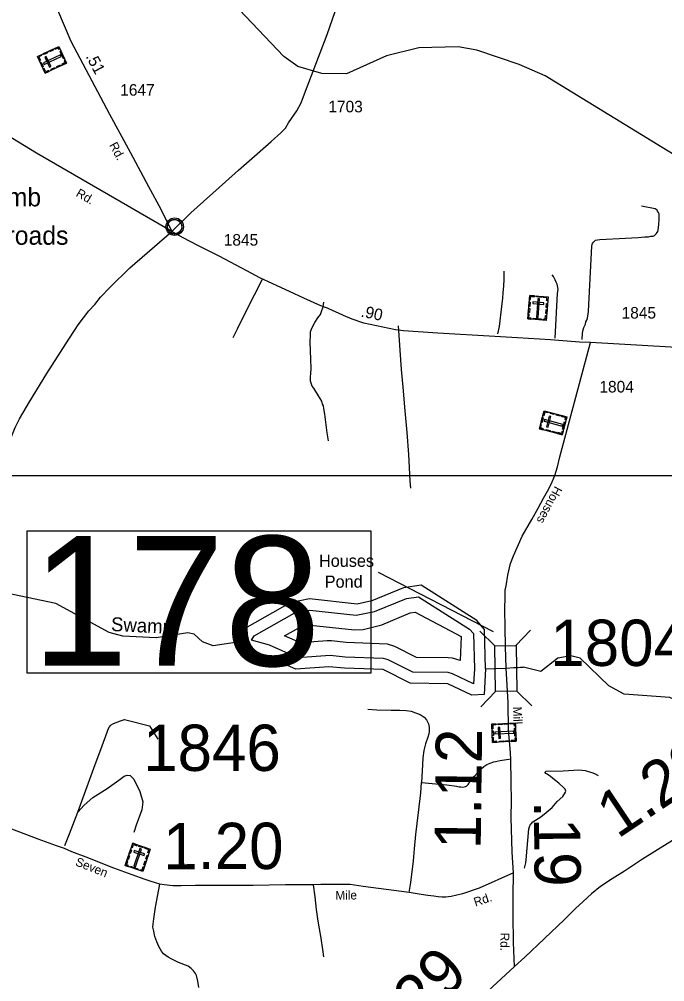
# Model space of a CAD drawing. Extents: x 2093524 to 2270757, y 289120 to 570408.
# Drawn here: x 2181373 to 2188348, y 520170 to 530559 of the extents above; entities that cross this region are included whole.
import ezdxf

# ---------------------------------------------------------------- set-up
doc = ezdxf.new("R2010")
doc.units = 0
for name, color, linetype in [('Exist Civil Demographics Community CELL', 7, 'Continuous'), ('Exist Civil Demographics Community Label', 7, 'Continuous'), ('Exist Cultural Cemetery CELL', 7, 'Continuous'), ('Exist Hydrographic Buffer Line', 7, 'Continuous'), ('Exist Hydrographic Creek Single Shore', 7, 'Continuous'), ('Exist Hydrographic Lake Shore', 7, 'Continuous'), ('Exist Hydrographic Pond Under 1500 Sq Ft Label', 7, 'Continuous'), ('Exist Hydrographic Swamp Label', 7, 'Continuous'), ('Exist Road Non-System Type 51', 7, 'Continuous'), ('Exist Road Secondary Mileage Hundredths English Label', 7, 'Continuous'), ('Exist Road Secondary Structure Standard Bridge CELL', 7, 'Continuous'), ('Exist Road Secondary Structure Standard Bridge Number Label', 7, 'Continuous'), ('Exist Road Secondary Type 51 Attributed', 7, 'Continuous'), ('Exist Road Secondary Type 51 Label', 7, 'Continuous'), ('Exist Road Secondary Type 51 Number Label', 7, 'Continuous'), ('Map Preparation Inset Cut Line', 7, 'Continuous')]:
    doc.layers.add(name, color=color, linetype=linetype)

msp = doc.modelspace()

# ---------------------------------------------------------------- linework, layer by layer
at = {"layer": 'Exist Civil Demographics Community CELL'}
msp.add_lwpolyline([(2182975, 528332), (2182976, 528338), (2182978, 528344), (2182981, 528351), (2182984, 528357), (2182987, 528363), (2182991, 528368), (2182995, 528372), (2182999, 528377), (2183005, 528381), (2183010, 528385), (2183015, 528388), (2183020, 528390), (2183026, 528393), (2183031, 528395), (2183036, 528396), (2183040, 528396), (2183045, 528397), (2183051, 528397), (2183055, 528397), (2183061, 528397), (2183066, 528396), (2183071, 528395), (2183076, 528394), (2183081, 528392), (2183088, 528389), (2183094, 528386), (2183099, 528382), (2183104, 528378), (2183107, 528375), (2183112, 528370), (2183115, 528366), (2183118, 528361), (2183122, 528356), (2183124, 528351), (2183126, 528346), (2183128, 528341), (2183129, 528336), (2183130, 528330), (2183131, 528326), (2183131, 528320), (2183131, 528314), (2183130, 528308), (2183129, 528303), (2183128, 528297), (2183126, 528291), (2183123, 528286), (2183120, 528280), (2183117, 528274), (2183114, 528270), (2183109, 528265), (2183104, 528260), (2183099, 528256), (2183094, 528252), (2183090, 528250), (2183083, 528247), (2183076, 528244), (2183070, 528242), (2183063, 528241), (2183059, 528241), (2183054, 528240), (2183049, 528240), (2183044, 528241), (2183039, 528242), (2183033, 528243), (2183028, 528244), (2183023, 528246), (2183018, 528248), (2183015, 528250), (2183008, 528254), (2183002, 528259), (2182997, 528263), (2182993, 528268), (2182990, 528272), (2182987, 528276), (2182983, 528283), (2182981, 528287), (2182979, 528291), (2182977, 528299), (2182975, 528306), (2182974, 528311), (2182974, 528317), (2182974, 528322), (2182974, 528329)], close=True, dxfattribs=at)
for centre, radius in [((2183053, 528320), 94.3), ((2183052, 528320), 76.7)]:
    msp.add_circle(centre, radius, dxfattribs=at)
at = {"layer": 'Exist Cultural Cemetery CELL'}
for points in [[(2181654, 529978), (2181570, 530158), (2181800, 530266), (2181885, 530086)], [(2181609, 530176), (2181614, 530166), (2181585, 530152), (2181602, 530116), (2181592, 530111), (2181570, 530158)], [(2181635, 530089), (2181643, 530072), (2181826, 530158), (2181818, 530175)], [(2181680, 530197), (2181641, 530179), (2181636, 530189), (2181675, 530207)], [(2181740, 530225), (2181700, 530207), (2181696, 530217), (2181735, 530235)], [(2181814, 530236), (2181804, 530231), (2181794, 530251), (2181758, 530234), (2181753, 530244), (2181800, 530266)], [(2181850, 530133), (2181814, 530210), (2181824, 530215), (2181860, 530138)], [(2181623, 530045), (2181601, 530091), (2181611, 530096), (2181633, 530049)], [(2181699, 530043), (2181716, 530051), (2181665, 530158), (2181649, 530150)], [(2181822, 530056), (2181782, 530038), (2181778, 530048), (2181817, 530066)], [(2181871, 530116), (2181860, 530111), (2181870, 530091), (2181833, 530074), (2181838, 530064), (2181885, 530086)], [(2181694, 529996), (2181689, 530006), (2181660, 529993), (2181642, 530029), (2181632, 530025), (2181654, 529978)], [(2181761, 530028), (2181722, 530009), (2181717, 530019), (2181756, 530038)], [(2186889, 527578), (2187087, 527563), (2187067, 527309), (2186869, 527325)], [(2186885, 527535), (2186897, 527534), (2186899, 527566), (2186940, 527563), (2186941, 527574), (2186889, 527578)], [(2186880, 527461), (2186883, 527505), (2186894, 527504), (2186891, 527460)], [(2186924, 527507), (2186923, 527489), (2187040, 527479), (2187042, 527498)], [(2186995, 527541), (2186977, 527542), (2186961, 527340), (2186979, 527338)], [(2186963, 527573), (2187014, 527568), (2187013, 527557), (2186962, 527561)], [(2187084, 527519), (2187073, 527520), (2187075, 527552), (2187035, 527556), (2187036, 527567), (2187087, 527563)], [(2187067, 527448), (2187070, 527491), (2187082, 527490), (2187078, 527447)], [(2186902, 527322), (2186903, 527334), (2186881, 527335), (2186884, 527376), (2186873, 527376), (2186869, 527325)], [(2186874, 527394), (2186878, 527438), (2186889, 527437), (2186886, 527393)], [(2187062, 527382), (2187065, 527425), (2187076, 527424), (2187073, 527381)], [(2186927, 527332), (2187012, 527325), (2187011, 527313), (2186926, 527320)], [(2187034, 527311), (2187035, 527323), (2187057, 527321), (2187060, 527361), (2187071, 527361), (2187067, 527309)], [(2186993, 526139), (2187044, 526331), (2187290, 526267), (2187240, 526074)], [(2187086, 526320), (2187083, 526310), (2187052, 526318), (2187042, 526278), (2187031, 526281), (2187044, 526331)], [(2187012, 526210), (2187025, 526261), (2187036, 526258), (2187023, 526208)], [(2187049, 526237), (2187045, 526219), (2187241, 526167), (2187246, 526186)], [(2187070, 526161), (2187088, 526156), (2187117, 526270), (2187099, 526275)], [(2187154, 526291), (2187112, 526302), (2187115, 526313), (2187156, 526302)], [(2187217, 526274), (2187175, 526285), (2187178, 526296), (2187220, 526285)], [(2187282, 526235), (2187271, 526238), (2187276, 526259), (2187237, 526269), (2187240, 526280), (2187290, 526267)], [(2187035, 526128), (2187038, 526139), (2187007, 526147), (2187017, 526186), (2187007, 526189), (2186993, 526139)], [(2187107, 526109), (2187065, 526120), (2187068, 526131), (2187110, 526120)], [(2187243, 526133), (2187265, 526215), (2187276, 526212), (2187254, 526130)], [(2187172, 526092), (2187130, 526103), (2187133, 526114), (2187175, 526103)], [(2187248, 526106), (2187237, 526109), (2187231, 526088), (2187192, 526098), (2187190, 526087), (2187240, 526074)], [(2186488, 522753), (2186478, 522951), (2186733, 522964), (2186743, 522765)], [(2186522, 522954), (2186522, 522942), (2186490, 522941), (2186492, 522900), (2186481, 522900), (2186478, 522952)], [(2186554, 522797), (2186573, 522798), (2186567, 522915), (2186548, 522914)], [(2186595, 522946), (2186552, 522944), (2186551, 522955), (2186595, 522957)], [(2186661, 522949), (2186618, 522947), (2186617, 522958), (2186661, 522961)], [(2186734, 522931), (2186723, 522930), (2186722, 522952), (2186681, 522950), (2186681, 522962), (2186733, 522964)], [(2186728, 522822), (2186724, 522907), (2186735, 522907), (2186740, 522823)], [(2186485, 522827), (2186482, 522878), (2186493, 522879), (2186496, 522827)], [(2186532, 522755), (2186531, 522766), (2186499, 522764), (2186497, 522805), (2186486, 522804), (2186488, 522753)], [(2186512, 522863), (2186513, 522844), (2186716, 522854), (2186715, 522873)], [(2186741, 522798), (2186729, 522798), (2186731, 522776), (2186690, 522774), (2186691, 522763), (2186743, 522765)], [(2186606, 522758), (2186562, 522756), (2186562, 522768), (2186605, 522770)], [(2186673, 522762), (2186630, 522760), (2186629, 522771), (2186672, 522773)], [(2182599, 521665), (2182788, 521601), (2182707, 521360), (2182518, 521424)], [(2182585, 521624), (2182596, 521620), (2182606, 521651), (2182645, 521638), (2182648, 521648), (2182599, 521665)], [(2182562, 521554), (2182576, 521595), (2182586, 521591), (2182572, 521550)], [(2182616, 521587), (2182610, 521570), (2182722, 521532), (2182728, 521550)], [(2182693, 521602), (2182675, 521608), (2182611, 521416), (2182628, 521410)], [(2182669, 521641), (2182719, 521625), (2182715, 521614), (2182666, 521631)], [(2182774, 521560), (2182763, 521564), (2182774, 521594), (2182735, 521607), (2182739, 521618), (2182788, 521601)], [(2182549, 521413), (2182553, 521424), (2182532, 521431), (2182545, 521469), (2182534, 521473), (2182518, 521424)], [(2182540, 521490), (2182554, 521531), (2182565, 521527), (2182551, 521486)], [(2182719, 521432), (2182733, 521473), (2182743, 521470), (2182730, 521429)], [(2182740, 521495), (2182754, 521536), (2182765, 521532), (2182751, 521491)], [(2182576, 521416), (2182656, 521389), (2182653, 521378), (2182572, 521405)], [(2182675, 521371), (2182679, 521382), (2182700, 521375), (2182713, 521413), (2182723, 521409), (2182707, 521360)]]:
    msp.add_lwpolyline(points, close=True, dxfattribs=at)
at = {"layer": 'Exist Hydrographic Buffer Line'}
for points in [[(2186283, 523387), (2186056, 523495), (2186006, 523507), (2185626, 523512), (2185359, 523646), (2185309, 523659), (2184896, 523674), (2184732, 523690), (2184384, 523666), (2184077, 523802), (2183883, 523857), (2183911, 523903), (2184343, 524147), (2184514, 524181), (2185012, 524127), (2185210, 524166), (2185556, 524306), (2185688, 524324), (2186238, 523977), (2186283, 523927), (2186292, 523548), (2186283, 523387)], [(2186136, 523639), (2186053, 523663), (2186008, 523667), (2185665, 523671), (2185430, 523789), (2185353, 523815), (2184906, 523833), (2184748, 523849), (2184701, 523850), (2184412, 523829), (2184240, 523905), (2184400, 523995), (2184521, 524020), (2184995, 523968), (2185088, 523973), (2185246, 524010), (2185290, 524024), (2185598, 524151), (2185652, 524158), (2186148, 523896), (2186136, 523639)]]:
    msp.add_lwpolyline(points, dxfattribs=at)
at = {"layer": 'Exist Hydrographic Creek Single Shore'}
for points in [[(2186775, 530070), (2186316, 530226), (2186115, 530260), (2185691, 530249), (2185341, 530164), (2184910, 529969), (2184643, 529975), (2184384, 530049), (2184233, 530157), (2183613, 530812), (2183554, 530854)], [(2189713, 528934), (2189530, 528991), (2188738, 529003), (2188496, 529067), (2187057, 529949), (2186775, 530070)], [(2183752, 523839), (2183470, 523795), (2183353, 523837), (2183262, 523921), (2183194, 523936), (2182853, 523883), (2182494, 523900), (2182345, 523939), (2181769, 524253), (2180921, 524430)], [(2189314, 522917), (2188662, 523120), (2188403, 523237), (2187911, 523273), (2187744, 523365), (2187433, 523663), (2187334, 523688), (2187193, 523662), (2187009, 523518), (2186821, 523564)], [(2186412, 523546), (2186634, 523554)], [(2186634, 523554), (2186716, 523560), (2186763, 523563)], [(2186763, 523563), (2186789, 523564), (2186820, 523564)]]:
    msp.add_lwpolyline(points, dxfattribs=at)
at = {"layer": 'Exist Hydrographic Lake Shore'}
for points in [[(2186412, 523546), (2186401, 523973), (2186318, 524070), (2185716, 524449), (2185524, 524423), (2185183, 524283), (2185026, 524246), (2184508, 524303), (2184301, 524261), (2183835, 523998), (2183752, 523908), (2183752, 523839)], [(2186412, 523546), (2186397, 523271), (2186263, 523264), (2186004, 523387), (2185596, 523392), (2185304, 523539), (2184888, 523554), (2184720, 523570), (2184362, 523545), (2184028, 523692), (2183820, 523733), (2183752, 523839)]]:
    msp.add_lwpolyline(points, dxfattribs=at)
at = {"layer": 'Exist Road Non-System Type 51'}
for points in [[(2187456, 527102), (2187460, 527170), (2187466, 527208), (2187474, 527232), (2187491, 527268), (2187495, 527292), (2187505, 527312), (2187513, 527334), (2187517, 527358), (2187519, 527374), (2187524, 527408), (2187561, 528110), (2187565, 528126), (2187567, 528140), (2187579, 528154), (2187589, 528164), (2187601, 528174), (2187623, 528178), (2187645, 528181), (2187923, 528197), (2188061, 528204), (2188134, 528210), (2188171, 528212), (2188197, 528216), (2188223, 528217), (2188236, 528223), (2188246, 528233), (2188256, 528241), (2188266, 528257), (2188272, 528269), (2188278, 528287), (2188284, 528341), (2188287, 528405), (2188289, 528431), (2188287, 528457), (2188281, 528473), (2188271, 528489), (2188265, 528497), (2188255, 528507), (2188244, 528511), (2188098, 528542)], [(2186546, 527164), (2186561, 527242), (2186586, 527460), (2186597, 527550), (2186603, 527606), (2186611, 527681), (2186613, 527750), (2186612, 527838)], [(2187163, 527116), (2187191, 527598), (2187195, 527644), (2187193, 527664), (2187184, 527700), (2187176, 527722), (2187164, 527746), (2187146, 527782), (2187130, 527799)], [(2183685, 527125), (2183732, 527218), (2183828, 527415), (2184002, 527754)], [(2184713, 526007), (2184700, 526096), (2184676, 526296), (2184663, 526358), (2184659, 526385), (2184651, 526404), (2184642, 526436), (2184606, 526493), (2184555, 526577), (2184539, 526599), (2184524, 526640), (2184522, 526654), (2184519, 526698), (2184523, 526734), (2184527, 526788), (2184524, 526890), (2184516, 527074), (2184519, 527154), (2184520, 527186), (2184536, 527226), (2184567, 527284), (2184601, 527335), (2184627, 527371), (2184640, 527405), (2184656, 527454), (2184663, 527504)], [(2185603, 525496), (2185598, 525578), (2185581, 525860), (2185563, 526097), (2185544, 526331), (2185521, 526587), (2185503, 526780), (2185472, 527248)], [(2185140, 523111), (2185237, 523106), (2185391, 523102), (2185485, 523101), (2185555, 523097), (2185608, 523091), (2185654, 523074), (2185705, 523055), (2185748, 523025), (2185773, 522996), (2185794, 522952), (2185801, 522918), (2185802, 522872), (2185799, 522847), (2185789, 522810), (2185762, 522739), (2185745, 522665), (2185733, 522588), (2185731, 522512), (2185721, 522320)], [(2181867, 521642), (2181917, 521765), (2182006, 522001), (2182178, 522474), (2182269, 522716), (2182322, 522862), (2182334, 522896), (2182349, 522921), (2182356, 522931), (2182366, 522943), (2182392, 522958), (2182467, 522987), (2182512, 523002), (2182782, 522932), (2182871, 522788)], [(2185721, 522320), (2185835, 522310), (2185994, 522294), (2186099, 522279), (2186125, 522275), (2186145, 522272), (2186162, 522271), (2186179, 522272), (2186194, 522277), (2186205, 522282), (2186224, 522299), (2186243, 522326), (2186294, 522387), (2186320, 522421), (2186363, 522467), (2186394, 522494), (2186425, 522513), (2186461, 522530), (2186503, 522543), (2186569, 522558), (2186685, 522576)], [(2182006, 522001), (2182074, 522074), (2182168, 522157), (2182323, 522257), (2182450, 522345), (2182506, 522390), (2182539, 522401), (2182572, 522395), (2182611, 522357), (2182677, 522224), (2182710, 522113), (2182699, 522025), (2182638, 521859), (2182611, 521781)], [(2186832, 521394), (2186846, 521452), (2186851, 521484), (2186879, 521820), (2186885, 521840), (2186897, 521870), (2186907, 521878), (2186923, 521894), (2187010, 521951), (2187066, 521997), (2187133, 522052), (2187187, 522116), (2187246, 522170), (2187276, 522217), (2187280, 522225), (2187276, 522237), (2187272, 522247), (2187256, 522262), (2187204, 522312), (2187158, 522350), (2187113, 522386), (2187077, 522411), (2187063, 522419), (2187057, 522427), (2187055, 522433), (2187059, 522437), (2187065, 522441), (2187251, 522448), (2187367, 522455), (2187418, 522457), (2187456, 522454), (2187489, 522450), (2187536, 522436), (2187571, 522423), (2187597, 522413), (2187627, 522397)], [(2185588, 521132), (2185606, 521242), (2185633, 521473), (2185645, 521606), (2185660, 521760), (2185689, 521995), (2185712, 522210), (2185721, 522320)], [(2183312, 520106), (2183304, 520177), (2183290, 520237), (2183278, 520258), (2183255, 520287), (2183230, 520313), (2183197, 520338), (2183094, 520379), (2183023, 520415), (2182982, 520435), (2182933, 520472), (2182910, 520499), (2182883, 520550), (2182861, 520600), (2182839, 520659), (2182826, 520717), (2182818, 520758), (2182819, 520791), (2182826, 520849), (2182846, 520973), (2182891, 521222)], [(2184663, 520437), (2184654, 520516), (2184635, 520639), (2184602, 520824), (2184586, 520951), (2184572, 521085), (2184553, 521216)]]:
    msp.add_lwpolyline(points, dxfattribs=at)
at = {"layer": 'Exist Road Secondary Structure Standard Bridge CELL'}
for p, q in [((2186512, 523797), (2186350, 523954)), ((2186739, 523800), (2186896, 523963)), ((2186362, 523138), (2186519, 523301)), ((2186913, 523147), (2186751, 523305))]:
    msp.add_line(p, q, dxfattribs=at)
msp.add_lwpolyline([(2186519, 523301), (2186511, 523797), (2186743, 523800), (2186751, 523305)], close=True, dxfattribs=at)
at = {"layer": 'Exist Road Secondary Structure Standard Bridge Number Label'}
msp.add_line((2186496, 523948), (2185254, 524588), dxfattribs=at)
msp.add_lwpolyline([(2181457, 525037), (2185173, 525037), (2185173, 523501), (2181457, 523501)], close=True, dxfattribs=at)
at = {"layer": 'Exist Road Secondary Type 51 Attributed'}
for points in [[(2181786, 530662), (2181930, 530321), (2182060, 530077), (2182350, 529534), (2182571, 529126), (2182771, 528752), (2182904, 528508), (2183021, 528268)], [(2183021, 528268), (2183228, 528468), (2183600, 528804), (2183743, 528930), (2183944, 529106), (2184096, 529241), (2184199, 529332), (2184249, 529383), (2184284, 529441), (2184371, 529570), (2184420, 529655), (2184455, 529753), (2184700, 530396), (2184788, 530644)], [(2183021, 528268), (2181561, 529112), (2180826, 529560), (2180324, 529869), (2180125, 529965), (2179940, 529971), (2179830, 530008), (2179710, 530051), (2179602, 530060), (2179287, 530087), (2178809, 530195), (2178686, 530240), (2178291, 530303), (2177860, 530371), (2177760, 530387), (2176927, 530456)], [(2180921, 524430), (2181003, 524898), (2181073, 525158), (2181174, 525611), (2181197, 525705), (2181247, 525927), (2181276, 526016), (2181299, 526080), (2181330, 526154), (2181375, 526245), (2181484, 526430), (2181672, 526734), (2181877, 527056), (2182009, 527260), (2182125, 527411), (2182188, 527480), (2182252, 527559), (2182355, 527666), (2182567, 527876), (2183021, 528268)], [(2187546, 527068), (2187426, 527075), (2187113, 527100), (2186758, 527119), (2186513, 527135), (2185896, 527172), (2185525, 527196), (2185437, 527207), (2185098, 527278), (2184972, 527322), (2184877, 527363), (2184823, 527388), (2184764, 527410), (2184703, 527439), (2184633, 527464), (2184447, 527547), (2184292, 527619), (2184068, 527723), (2183973, 527768), (2183831, 527845), (2183532, 528001), (2183302, 528116), (2183143, 528201), (2183021, 528268)], [(2186634, 523554), (2186629, 523789), (2186625, 523992), (2186621, 524187), (2186623, 524329), (2186625, 524395), (2186633, 524442), (2186652, 524558), (2186682, 524683), (2186712, 524766), (2186809, 524980), (2186912, 525159), (2186981, 525283), (2187039, 525388), (2187082, 525466), (2187119, 525540), (2187161, 525635), (2187190, 525729), (2187213, 525837), (2187546, 527068)], [(2190026, 526927), (2187546, 527068)], [(2186712, 521347), (2186701, 521567), (2186689, 521941), (2186692, 522127), (2186688, 522319), (2186685, 522576), (2186677, 522687), (2186660, 522887), (2186656, 523184), (2186634, 523554)], [(2189538, 522399), (2189031, 522075), (2188404, 521677), (2188109, 521493), (2187914, 521365), (2187781, 521279), (2187655, 521196), (2187556, 521117), (2187466, 521037), (2187385, 520960), (2187260, 520839), (2186838, 520436), (2186725, 520335)], [(2186712, 521347), (2186343, 521179), (2186163, 521118), (2186040, 521090), (2186010, 521087), (2185982, 521084), (2185940, 521084), (2185899, 521086), (2185853, 521093), (2185789, 521102), (2185717, 521113), (2185588, 521132), (2185088, 521198), (2184949, 521218), (2184881, 521221), (2184799, 521221), (2184631, 521220), (2184543, 521216), (2184251, 521215), (2183900, 521208), (2183545, 521208), (2183276, 521207), (2183122, 521205), (2183032, 521206), (2182940, 521214), (2182892, 521223), (2182845, 521237), (2182786, 521257), (2182734, 521275), (2182592, 521323), (2182395, 521397), (2182096, 521516), (2181942, 521571), (2181861, 521607), (2181774, 521638), (2181576, 521709), (2181379, 521785), (2181207, 521850)], [(2186725, 520335), (2186714, 520593), (2186711, 520887), (2186709, 521089), (2186712, 521347)], [(2186725, 520335), (2186487, 520114), (2186264, 519898), (2185998, 519627), (2185832, 519461), (2185739, 519368), (2185626, 519273)]]:
    msp.add_lwpolyline(points, dxfattribs=at)
at = {"layer": 'Map Preparation Inset Cut Line'}
msp.add_lwpolyline([(2170737, 554853), (2202903, 554853), (2202903, 525630), (2170737, 525630)], close=True, dxfattribs=at)

# ---------------------------------------------------------------- texts
at = {"layer": 'Exist Civil Demographics Community Label'}
for s, p in [('McLamb', (2180584, 528539)), ('Crossroads', (2180537, 528125))]:
    msp.add_text(s, height=200, dxfattribs=at).set_placement(p)
at = {"layer": 'Exist Hydrographic Pond Under 1500 Sq Ft Label'}
for s, p in [('Houses', (2184612, 524648)), ('Pond', (2184674, 524423))]:
    msp.add_text(s, height=131.2, dxfattribs=at).set_placement(p)
at = {"layer": 'Exist Hydrographic Swamp Label'}
msp.add_text('Swamp', height=150, rotation=357.2779, dxfattribs=at).set_placement((2182362, 523956))
at = {"layer": 'Exist Road Secondary Mileage Hundredths English Label'}
for s, height, rotation, p in [('.51', 125, 298.1035, (2182088, 530158)), ('.90', 125, 348.2507, (2185058, 527350)), ('1.12', 500, 89.2833, (2186359, 521597)), ('1.29', 500, 33.7804, (2187838, 521707)), ('.19', 500, 270.6148, (2186933, 522123)), ('1.20', 500, 0.1146, (2182928, 521384)), ('.29', 500, 45.6003, (2185594, 519575))]:
    msp.add_text(s, height=height, rotation=rotation, dxfattribs=at).set_placement(p)
at = {"layer": 'Exist Road Secondary Structure Standard Bridge Number Label'}
msp.add_text('178', height=1400, dxfattribs=at).set_placement((2181507, 523580))
at = {"layer": 'Exist Road Secondary Type 51 Label'}
for s, rotation, p in [('Rd.', 298.4416, (2182342, 529201)), ('Rd.', 330.0282, (2181978, 528655)), ('Houses', 242.1334, (2187162, 525527)), ('Mill', 272.3797, (2186707, 523137)), ('Seven', 338.2368, (2181972, 521428)), ('Mile', 1.0484, (2184790, 521054)), ('Rd.', 18.7798, (2186303, 520980)), ('Rd.', 269.2872, (2186574, 520700))]:
    msp.add_text(s, height=95, rotation=rotation, dxfattribs=at).set_placement(p)
at = {"layer": 'Exist Road Secondary Type 51 Number Label'}
for s, height, p in [('1647', 125, (2182464, 529734)), ('1703', 125, (2184713, 529554)), ('1845', 125, (2183583, 528115)), ('1845', 125, (2187882, 527328)), ('1804', 125, (2187642, 526530)), ('1804', 500, (2187112, 523578)), ('1846', 500, (2182712, 522445))]:
    msp.add_text(s, height=height, dxfattribs=at).set_placement(p)

doc.saveas('drawing.dxf')
